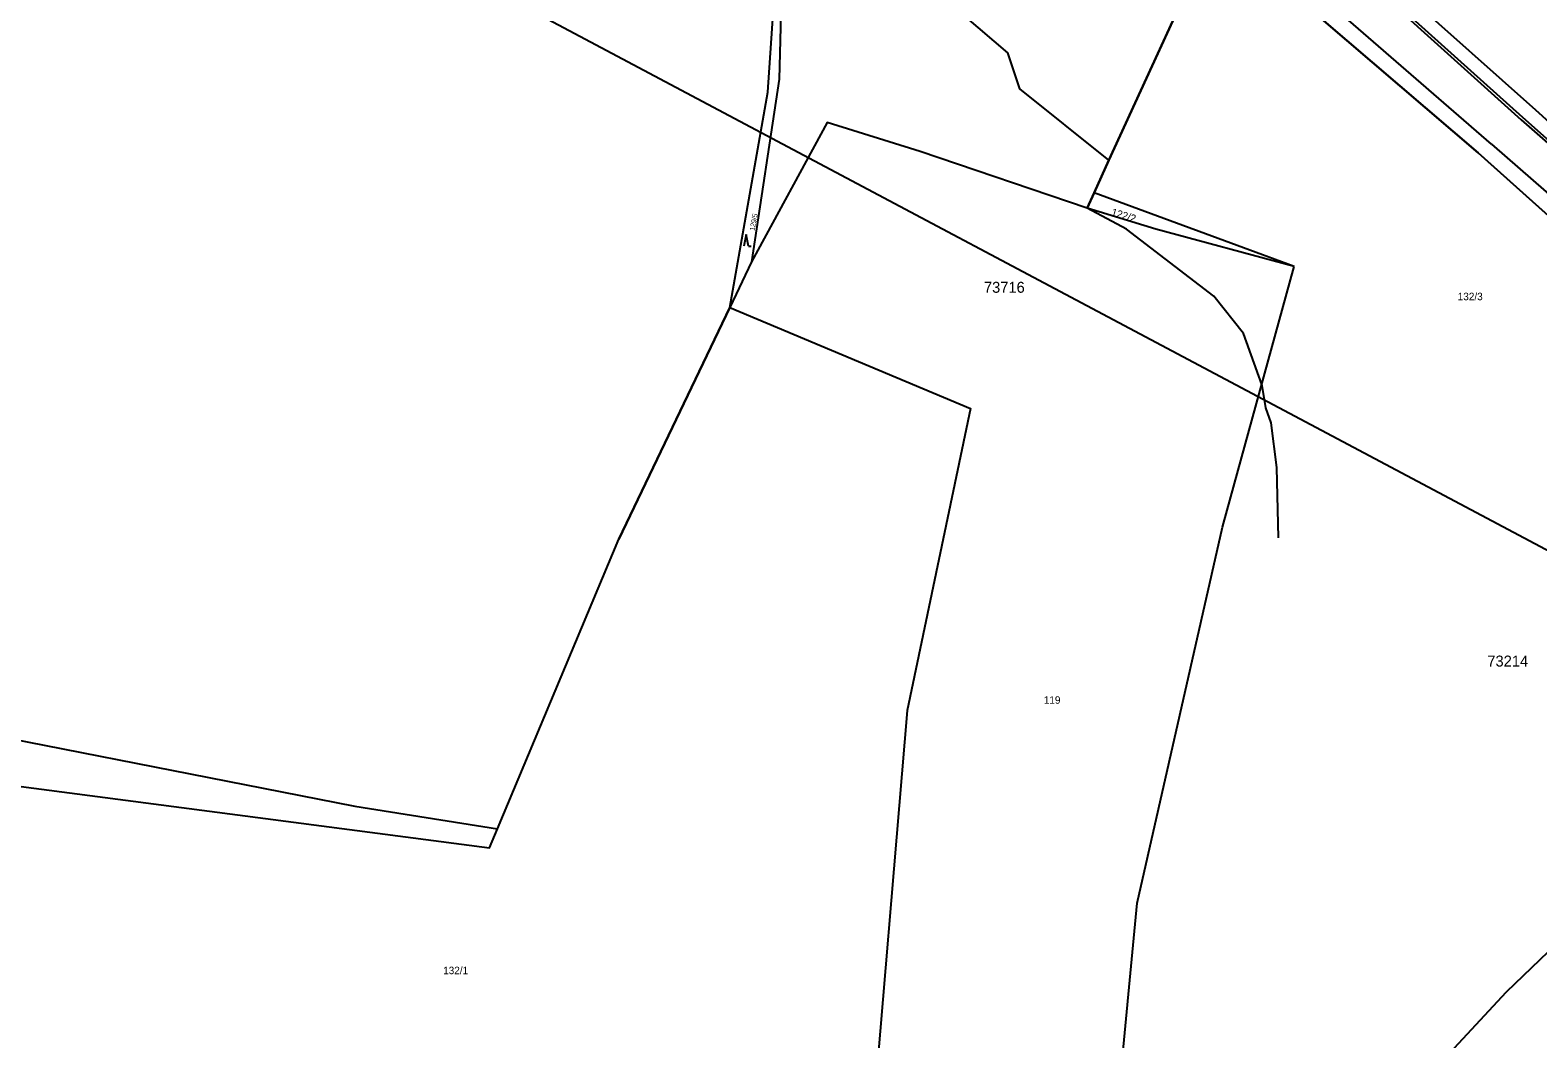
# Model space of a CAD drawing. Extents: x -794765 to -785424, y -1118958 to -1108731.
# Drawn here: x -789845.5 to -789502.2, y -1114585.8 to -1114356.2 of the extents above; entities that cross this region are included whole.
import ezdxf

# ---------------------------------------------------------------- set-up
doc = ezdxf.new("R2010")
doc.units = 0
for name, color, linetype in [('Level 66', 7, 'Continuous'), ('Level 71', 7, 'Continuous'), ('Level 75', 7, 'Continuous'), ('Level 76', 7, 'Continuous'), ('Level 77', 7, 'Continuous'), ('Level 81', 7, 'Continuous')]:
    doc.layers.add(name, color=color, linetype=linetype)

msp = doc.modelspace()

# ---------------------------------------------------------------- linework, layer by layer
at = {"layer": 'Level 66'}
for p, q in [((-789682.46, -1114402.7), (-789682.96, -1114405.38)), ((-789681.96, -1114405.38), (-789682.46, -1114402.7)), ((-789681.96, -1114405.38), (-789681.29, -1114405.38))]:
    msp.add_line(p, q, dxfattribs=at)
at = {"layer": 'Level 71'}
msp.add_lwpolyline([(-790360.41, -1114017.5), (-789388.79, -1114533.68), (-789259.98, -1114291.21)], dxfattribs=at)
at = {"layer": 'Level 75'}
for p, q in [((-789599.87, -1114385.78), (-789575.6, -1114332.86)), ((-789603.26, -1114393.19), (-789599.87, -1114385.78)), ((-789604.86, -1114396.67), (-789603.26, -1114393.19)), ((-789557.72, -1114409.97), (-789603.26, -1114393.19)), ((-789681.24, -1114408.94), (-789686.2, -1114419.31))]:
    msp.add_line(p, q, dxfattribs=at)
for points in [[(-789599.87, -1114385.78), (-789620.14, -1114369.54), (-789622.91, -1114361.34), (-789639.49, -1114347.05), (-789639.25, -1114339.29), (-789635.04, -1114325.1), (-789631.47, -1114308.38), (-789633.53, -1114299.52), (-789641.23, -1114287.32)], [(-789411.55, -1114487.64), (-789444.12, -1114440.1), (-789460.39, -1114416.23), (-789471.74, -1114406.17), (-789505.63, -1114376.09), (-789563.4, -1114324.15), (-789590.47, -1114299.37)], [(-789587.26, -1114300.1), (-789562.09, -1114321.4), (-789502.74, -1114374.33), (-789470.17, -1114403.72), (-789452.65, -1114419.15), (-789441.48, -1114438.37), (-789411.55, -1114487.64)], [(-789686.2, -1114419.31), (-789677.54, -1114370.31), (-789673.52, -1114311.19)], [(-789673.52, -1114311.19), (-789674.91, -1114367.33), (-789681.24, -1114408.94)], [(-789575.6, -1114332.86), (-789515.81, -1114384.07), (-789480.88, -1114415.35), (-789466.19, -1114428.84), (-789454.55, -1114445.52), (-789423.09, -1114499.54)], [(-789604.86, -1114396.67), (-789642.86, -1114383.82), (-789663.99, -1114377.2), (-789681.24, -1114408.94)], [(-789557.72, -1114409.97), (-789589.18, -1114401.45), (-789604.86, -1114396.67)], [(-789597.74, -1114600.43), (-789593.44, -1114554.97), (-789573.99, -1114469.35), (-789557.72, -1114409.97)], [(-789739.09, -1114538.02), (-789711.42, -1114472.05), (-789686.2, -1114419.31)], [(-789686.2, -1114419.31), (-789631.35, -1114442.29), (-789645.77, -1114511.08), (-789654.41, -1114612.94)], [(-789988.06, -1114509.7), (-789976.57, -1114493.38), (-789883.71, -1114510.82), (-789771.53, -1114532.89), (-789739.09, -1114538.02)], [(-789988.06, -1114509.7), (-789862.11, -1114526.51), (-789740.91, -1114542.37), (-789739.09, -1114538.02)], [(-789443.55, -1114528.27), (-789449.47, -1114534.51), (-789475.51, -1114556.18), (-789497.95, -1114564.23), (-789509.41, -1114575.22), (-789534.19, -1114601.87), (-789554.52, -1114590.86), (-789577.64, -1114602.12), (-789597.15, -1114613.07), (-789597.74, -1114600.43)]]:
    msp.add_lwpolyline(points, dxfattribs=at)
at = {"layer": 'Level 77'}
for p, q in [((-789563.81, -1114324.53), (-789505.98, -1114376.61)), ((-789512.77, -1114382.14), (-789572, -1114330.7)), ((-789505.98, -1114376.61), (-789472.53, -1114405.97)), ((-789512.77, -1114382.14), (-789477.93, -1114412.6))]:
    msp.add_line(p, q, dxfattribs=at)
at = {"layer": 'Level 81'}
for points in [[(-789400.13, -1114420.69), (-789449.47, -1114371.56), (-789470.68, -1114352.09), (-789500.91, -1114330.99), (-789534.18, -1114315.38), (-789561.38, -1114306.6), (-789587.26, -1114300.1), (-789562.09, -1114321.4), (-789502.74, -1114374.33), (-789470.17, -1114403.72), (-789452.65, -1114419.15), (-789441.48, -1114438.37), (-789411.55, -1114487.64), (-789407.91, -1114493.28)], [(-789417.6, -1114507.26), (-789420.43, -1114503.28), (-789423.09, -1114499.54), (-789454.55, -1114445.52), (-789466.19, -1114428.84), (-789480.88, -1114415.35), (-789515.81, -1114384.07), (-789575.6, -1114332.86), (-789576.73, -1114335.33), (-789599.87, -1114385.78), (-789603.26, -1114393.19), (-789604.86, -1114396.67)], [(-789604.86, -1114396.67), (-789642.86, -1114383.82), (-789663.99, -1114377.2), (-789681.24, -1114408.94), (-789686.2, -1114419.31), (-789711.42, -1114472.05)], [(-789561.26, -1114471.8), (-789561.65, -1114455.72), (-789562.91, -1114445.57), (-789564.17, -1114442.18), (-789565.01, -1114437.1), (-789565.09, -1114436.87), (-789569.23, -1114425.24), (-789575.99, -1114416.76), (-789595.88, -1114401.47), (-789604.86, -1114396.67)]]:
    msp.add_lwpolyline(points, dxfattribs=at)

# ---------------------------------------------------------------- texts
at = {"layer": 'Level 76'}
for s, height, rotation, p in [('129/5', 1.14, 79, (-789680.59, -1114401.92)), ('122/2', 1.7, 343, (-789599.47, -1114398.32))]:
    msp.add_text(s, height=height, rotation=rotation, dxfattribs=at).set_placement(p)
for s, p in [('132/3', (-789520.46, -1114417.66)), ('119', (-789614.7, -1114509.54)), ('132/1', (-789751.45, -1114571.11))]:
    msp.add_text(s, height=1.7, dxfattribs=at).set_placement(p)
at = {"layer": 'Level 81'}
for s, p in [('73716', (-789628.33, -1114415.97)), ('73214', (-789513.72, -1114501.07))]:
    msp.add_text(s, height=2.5, dxfattribs=at).set_placement(p)

doc.saveas('drawing.dxf')
